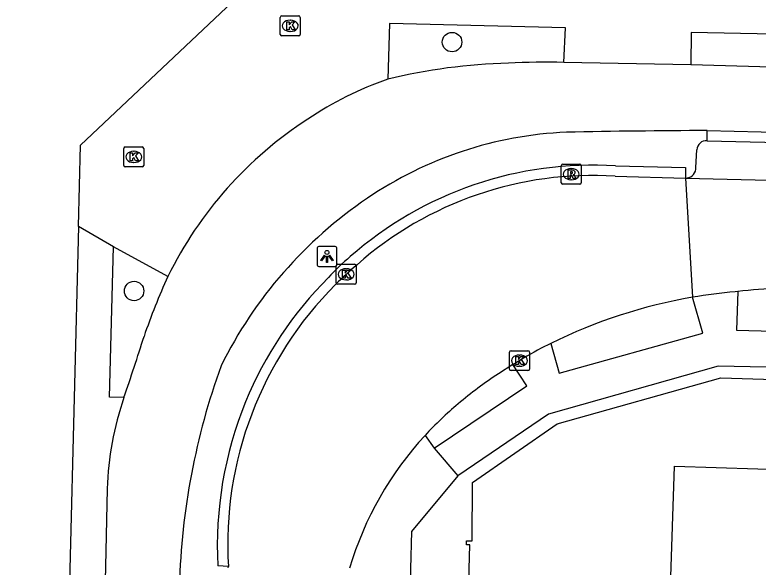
# Model space of a CAD drawing. Extents: x 162082 to 163393, y 388091 to 388632.
# Drawn here: x 162323.49 to 162360.76, y 388450.65 to 388478.36 of the extents above; entities that cross this region are included whole.
import ezdxf

# ---------------------------------------------------------------- set-up
doc = ezdxf.new("R2010")
doc.units = 0
for name, color, linetype in [('IMGEO_Boom', 7, 'Continuous'), ('IMGEO_Fietspad_gesloten', 7, 'Continuous'), ('IMGEO_Kolk', 7, 'Continuous'), ('IMGEO_Lichtpunt', 7, 'Continuous'), ('IMGEO_Pand', 7, 'Continuous'), ('IMGEO_Parkeervlak_open', 7, 'Continuous'), ('IMGEO_Rijbaan_lokaal_gesloten', 7, 'Continuous'), ('IMGEO_Rioolput', 7, 'Continuous'), ('IMGEO_Voetpad_open', 7, 'Continuous')]:
    doc.layers.add(name, color=color, linetype=linetype)

msp = doc.modelspace()

# ---------------------------------------------------------------- linework, layer by layer
at = {"layer": 'IMGEO_Boom'}
for centre in [(162345.413, 388476.993), (162329.466, 388464.504)]:
    msp.add_circle(centre, 0.489, dxfattribs=at)
at = {"layer": 'IMGEO_Fietspad_gesloten'}
for points in [[(162357.381, 388475.853), (162351.02, 388475.969)], [(162368.942, 388475.51), (162357.381, 388475.853)], [(162358.201, 388472.554), (162369.037, 388472.285)], [(162328.116, 388454.582), (162328.029, 388450.685), (162327.347, 388422.874), (162326.755, 388399.008), (162326.261, 388398.982), (162326.033, 388389.849), (162326.541, 388389.838), (162325.438, 388348.309), (162323.174, 388282.796), (162322.856, 388271.532), (162323.359, 388271.511), (162321.941, 388219.637), (162320.374, 388158.154), (162320.194, 388151.229)]]:
    msp.add_lwpolyline(points, dxfattribs=at)
for centre, radius, start, end in [((162348.901, 388447.763), 28.176, 91.3477, 103.787), ((162350.045, 388445.487), 30.497, 88.1681, 93.397), ((162347.614, 388459.254), 16.776, 108.8792, 124.2281), ((162348.911, 388456.516), 19.774, 122.8742, 153.8443), ((162351.969, 388453.321), 19.166, 92.4584, 124.2977), ((162359.637, 388055.756), 416.8, 90.19737, 91.16714), ((162353.394, 388451.075), 21.825, 124.0649, 153.7004), ((162359.421, 388452.233), 31.106, 155.2953, 161.266), ((162201.707, 388502.579), 134.456, 341.15769, 342.53358), ((162367.248, 388448.682), 35.531, 160.1532, 178.3131), ((162343.482, 388454.12), 15.373, 160.8813, 178.2776)]:
    msp.add_arc(centre, radius, start, end, dxfattribs=at)
at = {"layer": 'IMGEO_Kolk'}
for p, q in [((162336.797, 388477.382), (162336.797, 388478.234)), ((162336.872, 388478.308), (162337.724, 388478.308)), ((162337.285, 388478.088), (162337.31, 388478.088)), ((162337.798, 388478.234), (162337.798, 388477.382)), ((162337.724, 388477.308), (162336.872, 388477.308)), ((162337.308, 388477.528), (162337.283, 388477.528)), ((162329.025, 388471.733), (162329.877, 388471.733)), ((162328.95, 388470.807), (162328.95, 388471.659)), ((162329.438, 388471.513), (162329.463, 388471.513)), ((162329.951, 388471.659), (162329.951, 388470.807)), ((162329.877, 388470.733), (162329.025, 388470.733)), ((162329.461, 388470.953), (162329.436, 388470.953)), ((162339.601, 388464.916), (162339.601, 388465.768)), ((162339.676, 388465.842), (162340.528, 388465.842)), ((162340.602, 388465.768), (162340.602, 388464.916)), ((162340.089, 388465.622), (162340.114, 388465.622)), ((162340.112, 388465.062), (162340.087, 388465.062)), ((162340.528, 388464.842), (162339.676, 388464.842)), ((162348.294, 388460.583), (162348.294, 388461.435)), ((162348.369, 388461.509), (162349.221, 388461.509)), ((162348.782, 388461.289), (162348.807, 388461.289)), ((162349.295, 388461.435), (162349.295, 388460.583)), ((162348.805, 388460.729), (162348.78, 388460.729)), ((162349.221, 388460.509), (162348.369, 388460.509))]:
    msp.add_line(p, q, dxfattribs=at)
for points in [[(162336.797, 388477.382), (162336.797, 388478.234)], [(162336.872, 388478.308), (162337.724, 388478.308)], [(162337.798, 388478.234), (162337.798, 388477.382)], [(162337.118, 388478.008), (162337.241, 388478.008), (162337.241, 388477.857), (162337.371, 388478.008), (162337.535, 388478.008), (162337.389, 388477.857), (162337.542, 388477.608), (162337.39, 388477.608), (162337.305, 388477.772), (162337.241, 388477.705), (162337.241, 388477.608), (162337.118, 388477.608), (162337.118, 388478.008)], [(162337.724, 388477.308), (162336.872, 388477.308)], [(162329.025, 388471.733), (162329.877, 388471.733)], [(162328.95, 388470.807), (162328.95, 388471.659)], [(162329.271, 388471.433), (162329.394, 388471.433), (162329.394, 388471.282), (162329.524, 388471.433), (162329.688, 388471.433), (162329.542, 388471.282), (162329.695, 388471.033), (162329.543, 388471.033), (162329.458, 388471.197), (162329.394, 388471.13), (162329.394, 388471.033), (162329.271, 388471.033), (162329.271, 388471.433)], [(162329.951, 388471.659), (162329.951, 388470.807)], [(162329.877, 388470.733), (162329.025, 388470.733)], [(162339.601, 388464.916), (162339.601, 388465.768)], [(162339.676, 388465.842), (162340.528, 388465.842)], [(162340.602, 388465.768), (162340.602, 388464.916)], [(162339.922, 388465.542), (162340.045, 388465.542), (162340.045, 388465.391), (162340.175, 388465.542), (162340.339, 388465.542), (162340.193, 388465.391), (162340.346, 388465.142), (162340.194, 388465.142), (162340.109, 388465.306), (162340.045, 388465.239), (162340.045, 388465.142), (162339.922, 388465.142), (162339.922, 388465.542)], [(162340.528, 388464.842), (162339.676, 388464.842)], [(162348.294, 388460.583), (162348.294, 388461.435)], [(162348.369, 388461.509), (162349.221, 388461.509)], [(162349.295, 388461.435), (162349.295, 388460.583)], [(162348.615, 388461.209), (162348.738, 388461.209), (162348.738, 388461.058), (162348.868, 388461.209), (162349.032, 388461.209), (162348.886, 388461.058), (162349.039, 388460.809), (162348.887, 388460.809), (162348.802, 388460.973), (162348.738, 388460.906), (162348.738, 388460.809), (162348.615, 388460.809), (162348.615, 388461.209)], [(162349.221, 388460.509), (162348.369, 388460.509)]]:
    msp.add_lwpolyline(points, dxfattribs=at)
for centre, start, end in [((162336.874, 388478.232), 91.552, 178.448), ((162336.874, 388478.232), 91.552, 178.448), ((162337.722, 388478.232), 1.552, 88.448), ((162337.722, 388478.232), 1.552, 88.448), ((162336.874, 388477.384), 181.552, 268.448), ((162336.874, 388477.384), 181.552, 268.448), ((162337.722, 388477.384), 271.552, 358.448), ((162337.722, 388477.384), 271.552, 358.448), ((162329.027, 388471.657), 91.552, 178.448), ((162329.027, 388471.657), 91.552, 178.448), ((162329.875, 388471.657), 1.552, 88.448), ((162329.875, 388471.657), 1.552, 88.448), ((162329.027, 388470.809), 181.552, 268.448), ((162329.027, 388470.809), 181.552, 268.448), ((162329.875, 388470.809), 271.552, 358.448), ((162329.875, 388470.809), 271.552, 358.448), ((162339.678, 388465.766), 91.552, 178.448), ((162339.678, 388465.766), 91.552, 178.448), ((162340.526, 388465.766), 1.552, 88.448), ((162340.526, 388465.766), 1.552, 88.448), ((162339.678, 388464.918), 181.552, 268.448), ((162339.678, 388464.918), 181.552, 268.448), ((162340.526, 388464.918), 271.552, 358.448), ((162340.526, 388464.918), 271.552, 358.448), ((162348.371, 388461.433), 91.552, 178.448), ((162348.371, 388461.433), 91.552, 178.448), ((162349.219, 388461.433), 1.552, 88.448), ((162349.219, 388461.433), 1.552, 88.448), ((162348.371, 388460.585), 181.552, 268.448), ((162348.371, 388460.585), 181.552, 268.448), ((162349.219, 388460.585), 271.552, 358.448), ((162349.219, 388460.585), 271.552, 358.448)]:
    msp.add_arc(centre, 0.0765, start, end, dxfattribs=at)
for centre, major_axis, ratio, start_param, end_param in [((162337.284, 388477.808), (-0.387, 0.002), 0.722429, 4.712389, 7.853982), ((162337.309, 388477.808), (-0.39, 0.002), 0.717154, 1.570796, 4.712389), ((162329.437, 388471.233), (-0.387, 0.002), 0.722429, 4.712389, 7.853982), ((162329.462, 388471.233), (-0.39, 0.002), 0.717154, 1.570796, 4.712389), ((162340.088, 388465.342), (-0.387, 0.002), 0.722429, 4.712389, 7.853982), ((162340.113, 388465.342), (-0.39, 0.002), 0.717154, 1.570796, 4.712389), ((162348.781, 388461.009), (-0.387, 0.002), 0.722429, 4.712389, 7.853982), ((162348.806, 388461.009), (-0.39, 0.002), 0.717154, 1.570796, 4.712389)]:
    msp.add_ellipse(centre, major_axis=major_axis, ratio=ratio, start_param=start_param, end_param=end_param, dxfattribs=at)
at = {"layer": 'IMGEO_Lichtpunt'}
for p, q in [((162338.64, 388466.639), (162338.64, 388465.832)), ((162338.64, 388466.639), (162338.64, 388465.832)), ((162339.542, 388466.734), (162338.734, 388466.734)), ((162339.542, 388466.734), (162338.734, 388466.734)), ((162339.636, 388465.832), (162339.636, 388466.639)), ((162339.636, 388465.832), (162339.636, 388466.639)), ((162338.734, 388465.738), (162339.542, 388465.738)), ((162338.734, 388465.738), (162339.542, 388465.738))]:
    msp.add_line(p, q, dxfattribs=at)
for points in [[(162339.014, 388466.303), (162339.053, 388466.275), (162338.865, 388466.013), (162338.827, 388466.04), (162339.014, 388466.303)], [(162339.116, 388466.255), (162339.163, 388466.255), (162339.163, 388465.933), (162339.116, 388465.933), (162339.116, 388466.255)], [(162339.226, 388466.275), (162339.264, 388466.302), (162339.451, 388466.04), (162339.412, 388466.012), (162339.226, 388466.275)]]:
    msp.add_lwpolyline(points, dxfattribs=at)
msp.add_circle((162339.139, 388466.437), 0.0994, dxfattribs=at)
for centre, start, end in [((162338.734, 388466.639), 90, 180), ((162338.734, 388466.639), 90, 180), ((162339.542, 388466.639), 0, 90), ((162339.542, 388466.639), 0, 90), ((162338.734, 388465.832), 180, 270), ((162338.734, 388465.832), 180, 270), ((162339.542, 388465.832), 270, 0), ((162339.542, 388465.832), 270, 360)]:
    msp.add_arc(centre, 0.0946, start, end, dxfattribs=at)
at = {"layer": 'IMGEO_Pand'}
for points in [[(162345.897, 388445.509), (162345.903, 388445.725), (162346.134, 388445.718), (162346.31, 388451.772), (162346.13, 388451.772), (162346.132, 388451.968), (162346.42, 388451.96), (162346.44, 388454.9), (162350.69, 388457.83), (162358.9, 388460.15), (162365.87, 388459.93)], [(162356.228, 388445.209), (162356.269, 388446.627), (162356.57, 388455.71), (162360.743, 388455.573), (162365.74, 388455.41)]]:
    msp.add_lwpolyline(points, dxfattribs=at)
at = {"layer": 'IMGEO_Parkeervlak_open'}
msp.add_lwpolyline([(162358.203, 388472.042), (162369.02, 388471.78)], dxfattribs=at)
at = {"layer": 'IMGEO_Rijbaan_lokaal_gesloten'}
for points in [[(162353.588, 388470.267), (162357.12, 388470.167)], [(162357.12, 388470.167), (162357.479, 388464.187)], [(162357.12, 388470.167), (162368.972, 388469.873)], [(162359.741, 388464.48), (162359.611, 388464.465)], [(162350.369, 388461.874), (162349.884, 388461.627)], [(162348.465, 388460.809), (162347.745, 388460.351)], [(162334.188, 388450.616), (162334.193, 388450.679)]]:
    msp.add_lwpolyline(points, dxfattribs=at)
for centre, radius, start, end in [((162352.479, 388452.437), 17.865, 86.4419, 131.4689), ((162350.496, 388454.073), 15.331, 129.9653, 135.4447), ((162352.602, 388451.778), 18.442, 134.9547, 183.4176), ((162362.739, 388437.47), 27.176, 87.4521, 96.3336), ((162362.141, 388436.748), 27.832, 95.2155, 99.6428), ((162361.826, 388438.741), 25.814, 99.6938, 116.3473), ((162363.427, 388436.495), 28.549, 118.318, 121.6056), ((162357.594, 388445.058), 18.19, 122.7813, 130.75), ((162357.048, 388445.251), 17.69, 129.8206, 137.2418), ((162356.489, 388445.794), 16.911, 137.3069, 163.4762)]:
    msp.add_arc(centre, radius, start, end, dxfattribs=at)
at = {"layer": 'IMGEO_Rioolput'}
for p, q in [((162350.888, 388469.939), (162350.888, 388470.791)), ((162350.963, 388470.865), (162351.815, 388470.865)), ((162351.376, 388470.645), (162351.401, 388470.645)), ((162351.889, 388470.791), (162351.889, 388469.939)), ((162351.815, 388469.865), (162350.963, 388469.865)), ((162351.399, 388470.085), (162351.374, 388470.085))]:
    msp.add_line(p, q, dxfattribs=at)
for points in [[(162350.888, 388469.939), (162350.888, 388470.791)], [(162350.963, 388470.865), (162351.815, 388470.865)], [(162351.889, 388470.791), (162351.889, 388469.939)], [(162351.477, 388470.563), (162351.225, 388470.565), (162351.225, 388470.165)], [(162351.225, 388470.165), (162351.349, 388470.165), (162351.349, 388470.327), (162351.36, 388470.327)], [(162351.403, 388470.484), (162351.349, 388470.484), (162351.349, 388470.403)], [(162351.349, 388470.403), (162351.401, 388470.403)], [(162351.407, 388470.298), (162351.478, 388470.165), (162351.618, 388470.165), (162351.553, 388470.291)], [(162351.815, 388469.865), (162350.963, 388469.865)]]:
    msp.add_lwpolyline(points, dxfattribs=at)
for centre, radius, start, end in [((162350.965, 388470.789), 0.0765, 91.552, 178.448), ((162350.965, 388470.789), 0.0765, 91.552, 178.448), ((162351.813, 388470.789), 0.0765, 1.552, 88.448), ((162351.813, 388470.789), 0.0765, 1.552, 88.448), ((162351.359, 388470.274), 0.0533, 26.0293, 88.6989), ((162351.385, 388470.592), 0.19, 274.7715, 282.9687), ((162351.409, 388470.388), 0.0964, 77.0061, 93.1865), ((162351.423, 388470.445), 0.0378, 276.6634, 79.6772), ((162351.476, 388470.453), 0.109, 350.3612, 89.416), ((162351.474, 388470.453), 0.112, 277.5842, 350.9817), ((162351.458, 388470.238), 0.108, 29.5134, 73.7905), ((162350.965, 388469.941), 0.0765, 181.552, 268.448), ((162350.965, 388469.941), 0.0765, 181.552, 268.448), ((162351.813, 388469.941), 0.0765, 271.552, 358.448), ((162351.813, 388469.941), 0.0765, 271.552, 358.448)]:
    msp.add_arc(centre, radius, start, end, dxfattribs=at)
for centre, major_axis, ratio, start_param, end_param in [((162351.375, 388470.365), (-0.387, 0.002), 0.722429, 4.712389, 7.853982), ((162351.4, 388470.365), (-0.39, 0.002), 0.717154, 1.570796, 4.712389)]:
    msp.add_ellipse(centre, major_axis=major_axis, ratio=ratio, start_param=start_param, end_param=end_param, dxfattribs=at)
at = {"layer": 'IMGEO_Voetpad_open'}
for points in [[(162326.67, 388467.741), (162326.772, 388471.823), (162335.557, 388480.119), (162369.201, 388479.245), (162396.51, 388478.538)], [(162351.02, 388475.969), (162351.102, 388477.707), (162342.269, 388477.93), (162342.186, 388475.127)], [(162368.942, 388475.51), (162368.979, 388477.237), (162357.407, 388477.479), (162357.381, 388475.853)], [(162358.203, 388472.042), (162358.201, 388472.554)], [(162357.643, 388470.708), (162357.689, 388471.589)], [(162353.614, 388470.786), (162357.12, 388470.702), (162357.12, 388470.167)], [(162357.12, 388470.167), (162357.2, 388470.174)], [(162326.67, 388467.741), (162324.944, 388398.956)], [(162328.425, 388466.717), (162326.67, 388467.741)], [(162328.957, 388459.155), (162328.239, 388459.175), (162328.425, 388466.717)], [(162331.162, 388465.233), (162328.425, 388466.717)], [(162359.741, 388464.48), (162359.684, 388462.54), (162365.27, 388462.394), (162365.328, 388464.563)], [(162350.369, 388461.874), (162350.783, 388460.383), (162357.982, 388462.393), (162357.479, 388464.187)], [(162344.51, 388456.617), (162349.16, 388459.748), (162348.465, 388460.809)], [(162365.975, 388460.578), (162358.756, 388460.74), (162350.246, 388458.32), (162345.699, 388455.235)], [(162344.06, 388457.261), (162344.51, 388456.617)], [(162344.51, 388456.617), (162345.699, 388455.235)], [(162345.699, 388455.235), (162343.386, 388452.443), (162341.671, 388388.741)], [(162334.193, 388450.679), (162333.664, 388450.72)]]:
    msp.add_lwpolyline(points, dxfattribs=at)
for centre, radius, start, end in [((162358.159, 388471.574), 0.47, 84.6243, 178.1566), ((162352.481, 388452.393), 18.428, 86.4754, 131.3477), ((162357.134, 388470.68), 0.51, 277.466, 3.1766), ((162346.15, 388459.048), 9.256, 129.1445, 138.5629), ((162352.637, 388451.729), 19.001, 134.9591, 157.6863), ((162352.73, 388451.715), 19.092, 157.7549, 182.9884)]:
    msp.add_arc(centre, radius, start, end, dxfattribs=at)

doc.saveas('drawing.dxf')
